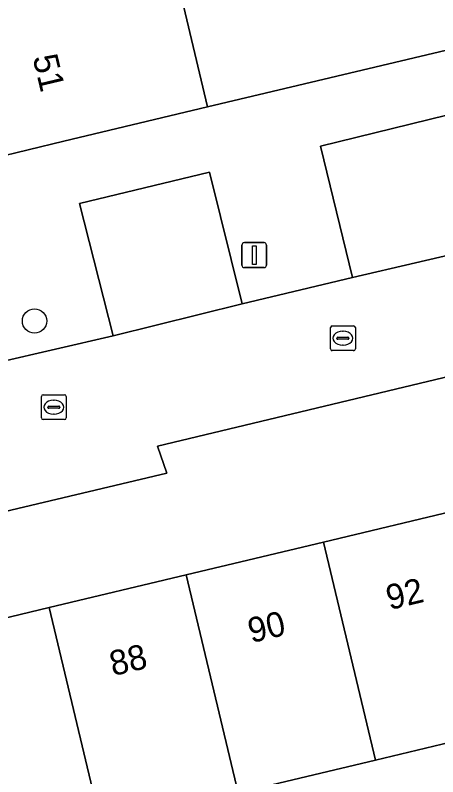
# Model space of a CAD drawing. Extents: x 158031 to 159244, y 380104 to 381214.
# Drawn here: x 158463.87 to 158480.87, y 381003.85 to 381034.47 of the extents above; entities that cross this region are included whole.
import ezdxf

# ---------------------------------------------------------------- set-up
doc = ezdxf.new("R2010")
doc.units = 0
for name, color, linetype in [('IMGEO_Boom', 7, 'Continuous'), ('IMGEO_Erf', 7, 'Continuous'), ('IMGEO_Groenvoorziening', 7, 'Continuous'), ('IMGEO_Haag', 7, 'Continuous'), ('IMGEO_Kolk', 7, 'Continuous'), ('IMGEO_Lichtmast', 7, 'Continuous'), ('IMGEO_Pand', 7, 'Continuous'), ('IMGEO_Pand_nummerreeks', 7, 'Continuous'), ('IMGEO_Parkeervlak_open', 7, 'Continuous'), ('IMGEO_Voetpad_open', 7, 'Continuous')]:
    doc.layers.add(name, color=color, linetype=linetype)

msp = doc.modelspace()

# ---------------------------------------------------------------- linework, layer by layer
at = {"layer": 'IMGEO_Boom'}
msp.add_circle((158464.644, 381022.178), 0.489, dxfattribs=at)
at = {"layer": 'IMGEO_Erf'}
for points in [[(158469.024, 381053.9), (158470.351, 381048.338), (158467.577, 381047.676), (158468.886, 381042.192), (158473.75, 381043.352), (158473.788, 381043.193), (158477.247, 381044.018), (158478.528, 381038.646), (158475.069, 381037.821), (158470.206, 381036.661), (158470.448, 381035.648), (158471.609, 381030.784), (158486.65, 381034.351), (158487.626, 381034.582), (158486.575, 381038.986), (158488.953, 381039.554), (158488.234, 381042.343), (158485.908, 381041.791), (158484.917, 381045.942), (158482.511, 381045.379), (158481.56, 381049.39), (158483.958, 381049.959), (158483.451, 381051.621)], [(158484.938, 381020.82), (158469.596, 381017.142), (158469.96, 381016.057), (158458.478, 381013.337), (158459.489, 381009.281), (158465.234, 381010.652), (158470.743, 381011.967), (158476.263, 381013.285), (158481.751, 381014.595)], [(158506.761, 381009.963), (158501.065, 381008.632), (158500, 381008.383), (158495.422, 381007.29), (158495.175, 381007.231), (158495.123, 381007.447), (158489.701, 381006.152), (158484.305, 381004.864), (158484.062, 381005.883), (158478.356, 381004.52), (158472.836, 381003.203), (158467.326, 381001.888), (158464.181, 381001.137)]]:
    msp.add_lwpolyline(points, dxfattribs=at)
at = {"layer": 'IMGEO_Groenvoorziening'}
msp.add_lwpolyline([(158476.15, 381029.211), (158481.234, 381030.459), (158482.504, 381025.099), (158483.798, 381025.411), (158487.284, 381026.252), (158488.49, 381026.543), (158487.22, 381031.934), (158486.65, 381034.351), (158471.609, 381030.784), (158465.827, 381029.404), (158462.943, 381028.716), (158461.107, 381028.304), (158457.946, 381027.595), (158457.904, 381027.768), (158455.724, 381027.218), (158456.344, 381024.702), (158461.842, 381026.005), (158463.152, 381020.503), (158467.804, 381021.587), (158466.457, 381026.901), (158471.686, 381028.162), (158473.001, 381022.865), (158477.44, 381023.931)], close=True, dxfattribs=at)
at = {"layer": 'IMGEO_Haag'}
msp.add_lwpolyline([(158476.15, 381029.211), (158481.234, 381030.459), (158482.504, 381025.099), (158483.798, 381025.411), (158487.284, 381026.252), (158488.49, 381026.543), (158487.22, 381031.934), (158486.65, 381034.351), (158471.609, 381030.784), (158465.827, 381029.404), (158462.943, 381028.716), (158461.107, 381028.304), (158457.946, 381027.595), (158457.904, 381027.768), (158455.724, 381027.218), (158456.344, 381024.702), (158461.842, 381026.005), (158463.152, 381020.503), (158467.804, 381021.587), (158466.457, 381026.901), (158471.686, 381028.162), (158473.001, 381022.865), (158477.44, 381023.931)], close=True, dxfattribs=at)
at = {"layer": 'IMGEO_Kolk'}
for p, q in [((158476.549, 381021.058), (158476.549, 381021.91)), ((158476.624, 381021.984), (158477.476, 381021.984)), ((158477.55, 381021.91), (158477.55, 381021.058)), ((158477.037, 381021.764), (158477.062, 381021.764)), ((158476.808, 381021.478), (158476.808, 381021.49)), ((158477.246, 381021.441), (158476.848, 381021.441)), ((158476.851, 381021.527), (158477.249, 381021.527)), ((158477.292, 381021.49), (158477.292, 381021.478)), ((158477.476, 381020.984), (158476.624, 381020.984)), ((158477.06, 381021.204), (158477.035, 381021.204)), ((158464.918, 381018.285), (158464.918, 381019.137)), ((158464.993, 381019.211), (158465.845, 381019.211)), ((158465.919, 381019.137), (158465.919, 381018.285)), ((158465.406, 381018.991), (158465.431, 381018.991)), ((158465.177, 381018.705), (158465.177, 381018.717)), ((158465.615, 381018.668), (158465.217, 381018.668)), ((158465.22, 381018.754), (158465.618, 381018.754)), ((158465.661, 381018.717), (158465.661, 381018.705)), ((158465.429, 381018.431), (158465.404, 381018.431)), ((158465.845, 381018.211), (158464.993, 381018.211))]:
    msp.add_line(p, q, dxfattribs=at)
for points in [[(158476.549, 381021.058), (158476.549, 381021.91)], [(158476.624, 381021.984), (158477.476, 381021.984)], [(158477.55, 381021.91), (158477.55, 381021.058)], [(158477.476, 381020.984), (158476.624, 381020.984)], [(158464.918, 381018.285), (158464.918, 381019.137)], [(158464.993, 381019.211), (158465.845, 381019.211)], [(158465.919, 381019.137), (158465.919, 381018.285)], [(158465.845, 381018.211), (158464.993, 381018.211)]]:
    msp.add_lwpolyline(points, dxfattribs=at)
for centre, radius, start, end in [((158476.626, 381021.908), 0.0765, 91.552, 178.448), ((158476.626, 381021.908), 0.0765, 91.552, 178.448), ((158477.474, 381021.908), 0.0765, 1.552, 88.448), ((158477.474, 381021.908), 0.0765, 1.552, 88.448), ((158476.848, 381021.487), 0.0403, 85.8775, 175.7526), ((158476.845, 381021.477), 0.0366, 178.938, 274.7102), ((158477.249, 381021.484), 0.043, 264.8664, 352.4533), ((158477.253, 381021.489), 0.0386, 1.7309, 96.639), ((158476.626, 381021.06), 0.0765, 181.552, 268.448), ((158476.626, 381021.06), 0.0765, 181.552, 268.448), ((158477.474, 381021.06), 0.0765, 271.552, 358.448), ((158477.474, 381021.06), 0.0765, 271.552, 358.448), ((158464.995, 381019.135), 0.0765, 91.552, 178.448), ((158464.995, 381019.135), 0.0765, 91.552, 178.448), ((158465.843, 381019.135), 0.0765, 1.552, 88.448), ((158465.843, 381019.135), 0.0765, 1.552, 88.448), ((158465.217, 381018.714), 0.0403, 85.8775, 175.7526), ((158465.214, 381018.704), 0.0366, 178.938, 274.7102), ((158465.618, 381018.711), 0.043, 264.8664, 352.4533), ((158465.622, 381018.716), 0.0386, 1.7309, 96.639), ((158464.995, 381018.287), 0.0765, 181.552, 268.448), ((158464.995, 381018.287), 0.0765, 181.552, 268.448), ((158465.843, 381018.287), 0.0765, 271.552, 358.448), ((158465.843, 381018.287), 0.0765, 271.552, 358.448)]:
    msp.add_arc(centre, radius, start, end, dxfattribs=at)
for centre, major_axis, ratio, start_param, end_param in [((158477.036, 381021.484), (-0.387, 0.002), 0.722429, 4.712389, 7.853982), ((158477.061, 381021.484), (-0.39, 0.002), 0.717154, 1.570796, 4.712389), ((158465.405, 381018.711), (-0.387, 0.002), 0.722429, 4.712389, 7.853982), ((158465.43, 381018.711), (-0.39, 0.002), 0.717154, 1.570796, 4.712389)]:
    msp.add_ellipse(centre, major_axis=major_axis, ratio=ratio, start_param=start_param, end_param=end_param, dxfattribs=at)
at = {"layer": 'IMGEO_Lichtmast'}
for p, q in [((158473.087, 381025.327), (158473.877, 381025.327)), ((158473.877, 381025.327), (158473.087, 381025.327)), ((158472.987, 381024.427), (158472.987, 381025.227)), ((158472.987, 381025.227), (158472.987, 381024.427)), ((158473.977, 381025.227), (158473.977, 381024.427)), ((158473.977, 381024.427), (158473.977, 381025.227)), ((158473.877, 381024.327), (158473.087, 381024.327)), ((158473.087, 381024.327), (158473.877, 381024.327))]:
    msp.add_line(p, q, dxfattribs=at)
msp.add_lwpolyline([(158473.407, 381025.202), (158473.557, 381025.202), (158473.557, 381024.452), (158473.407, 381024.452), (158473.407, 381025.202)], dxfattribs=at)
for centre, start, end in [((158473.087, 381025.227), 90, 180), ((158473.087, 381025.227), 90, 180), ((158473.877, 381025.227), 0, 90), ((158473.877, 381025.227), 360, 90), ((158473.087, 381024.427), 180, 270), ((158473.087, 381024.427), 180, 270), ((158473.877, 381024.427), 270, 0), ((158473.877, 381024.427), 270, 0)]:
    msp.add_arc(centre, 0.1, start, end, dxfattribs=at)
at = {"layer": 'IMGEO_Pand'}
for points in [[(158461.54, 381034.594), (158462.943, 381028.716), (158465.827, 381029.404), (158471.609, 381030.784), (158470.448, 381035.648), (158470.206, 381036.661)], [(158478.356, 381004.52), (158484.062, 381005.883), (158481.428, 381016.914), (158481.21, 381016.862), (158481.751, 381014.595), (158476.263, 381013.285)], [(158476.263, 381013.285), (158470.743, 381011.967), (158472.836, 381003.203), (158478.356, 381004.52)], [(158470.743, 381011.967), (158465.234, 381010.652), (158467.326, 381001.888), (158472.836, 381003.203)]]:
    msp.add_lwpolyline(points, close=True, dxfattribs=at)
msp.add_lwpolyline([(158464.181, 381001.137), (158467.326, 381001.888), (158465.234, 381010.652), (158459.489, 381009.281), (158460.119, 381006.643), (158460.65, 381004.418), (158461.581, 381000.516)], dxfattribs=at)
at = {"layer": 'IMGEO_Parkeervlak_open'}
for points in [[(158481.234, 381030.459), (158476.15, 381029.211), (158477.44, 381023.931), (158482.504, 381025.099)], [(158471.686, 381028.162), (158466.457, 381026.901), (158467.804, 381021.587), (158473.001, 381022.865)]]:
    msp.add_lwpolyline(points, close=True, dxfattribs=at)
at = {"layer": 'IMGEO_Voetpad_open'}
for points in [[(158482.504, 381025.099), (158477.44, 381023.931), (158473.001, 381022.865), (158467.804, 381021.587), (158463.152, 381020.503), (158457.692, 381019.231), (158456.344, 381024.702), (158455.724, 381027.218), (158457.904, 381027.768), (158457.268, 381030.374), (158456.56, 381033.275), (158455.688, 381033.178), (158451.746, 381049.535), (158449.198, 381048.972), (158447.16, 381057.585)], [(158444.317, 381005.654), (158451.986, 381007.621), (158452.648, 381004.854), (158457.914, 381006.115), (158460.119, 381006.643), (158459.489, 381009.281), (158458.478, 381013.337), (158469.96, 381016.057), (158469.596, 381017.142), (158484.938, 381020.82)]]:
    msp.add_lwpolyline(points, dxfattribs=at)

# ---------------------------------------------------------------- texts
at = {"layer": 'IMGEO_Pand_nummerreeks'}
for s, rotation, p in [('51', 283.4265, (158464.564, 381032.779)), ('92', 13.4254, (158478.924, 381010.548)), ('90', 13.4244, (158473.364, 381009.221)), ('88', 13.4254, (158467.799, 381007.893))]:
    msp.add_text(s, height=1, rotation=rotation, dxfattribs=at).set_placement(p)

doc.saveas('drawing.dxf')
